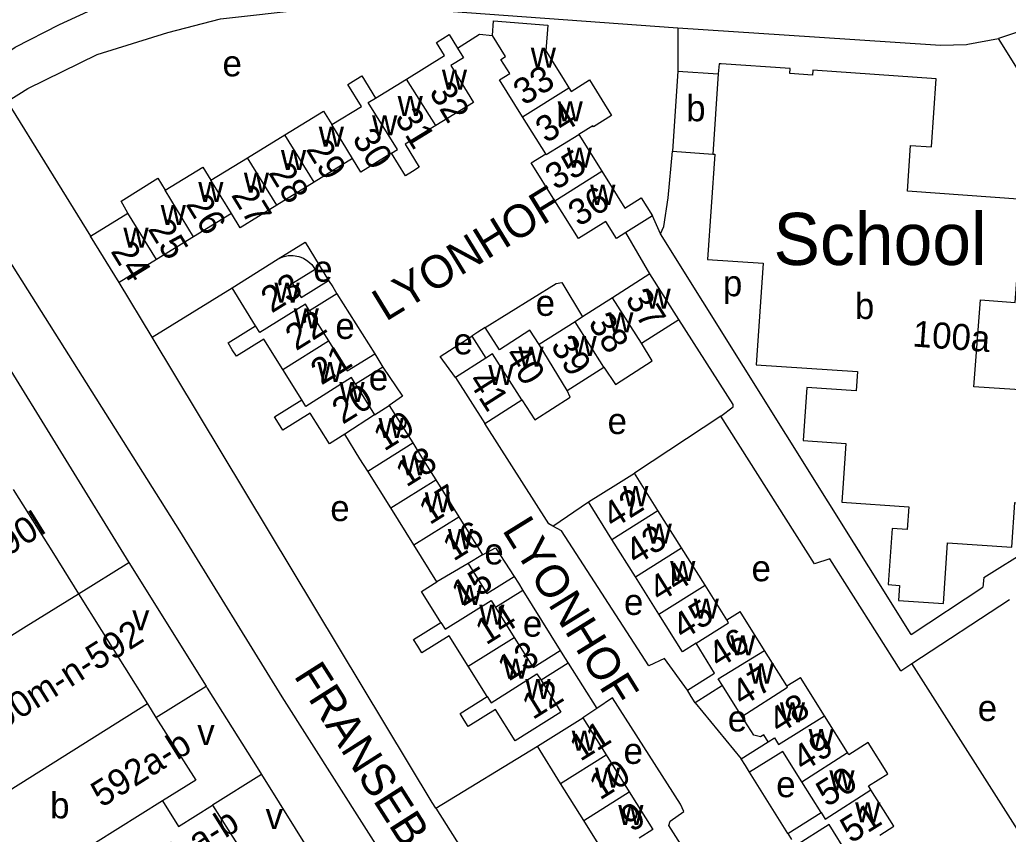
# Model space of a CAD drawing. Extents: x 157768 to 159790, y 387230 to 389604.
# Drawn here: x 158777.9 to 158929.7, y 387942.4 to 388067.4 of the extents above; entities that cross this region are included whole.
import ezdxf

# ---------------------------------------------------------------- set-up
doc = ezdxf.new("R2010")
doc.units = 0
for name, color, linetype in [('BLT_Basislijn', 7, 'Continuous'), ('BLT_Bebouwing', 7, 'Continuous'), ('BLT_Bebouwing_beschrifting', 7, 'Continuous'), ('BLT_Centroide', 7, 'Continuous'), ('BLT_Huisnummer', 7, 'Continuous'), ('BLT_Huisnummer_reeks', 7, 'Continuous'), ('BLT_Onderverdeling_panden', 7, 'Continuous'), ('BLT_Straatnaam', 7, 'Continuous')]:
    doc.layers.add(name, color=color, linetype=linetype)

msp = doc.modelspace()

# ---------------------------------------------------------------- linework, layer by layer
at = {"layer": 'BLT_Basislijn'}
for p, q in [((158878.93, 388066.16), (158899.93, 388064.78)), ((158878.93, 388066.16), (158878.98, 388059.49)), ((158923.47, 388063.61), (158928.21, 388064.49)), ((158945.85, 388036.03), (158928.21, 388064.49)), ((158923.26, 388063.57), (158923.47, 388063.61)), ((158775.97, 388054.85), (158788.8, 388034.18)), ((158876.27, 388034.53), (158875.07, 388037.27)), ((158874.65, 388028.36), (158870.96, 388034.7)), ((158768.38, 388026.72), (158794.66, 387984.08)), ((158798.24, 388018.65), (158793.18, 388027.05)), ((158798.24, 388018.65), (158810.51, 388026.23)), ((158826.61, 388025.33), (158832.42, 388016.1)), ((158885.55, 388006.51), (158872.31, 387997.8)), ((158859.75, 387989.66), (158865.23, 387993.36)), ((158925.93, 387981.79), (158939.34, 387990.18)), ((158907.04, 387985.41), (158906.06, 387986.96)), ((158786.95, 387979.29), (158794.66, 387984.08)), ((158925.93, 387981.79), (158925.78, 387980.29)), ((158855.15, 387979.8), (158860.89, 387970.55)), ((158914.88, 387968.56), (158929.85, 387978.4)), ((158862.11, 387968.6), (158866.54, 387961.68)), ((158913.18, 387967.43), (158914.88, 387968.56)), ((158932.87, 387940.29), (158914.88, 387968.56)), ((158798.83, 387960.28), (158806.55, 387965.08)), ((158866.54, 387961.68), (158864.39, 387960.23)), ((158881.63, 387962.53), (158888.69, 387953.95)), ((158841.79, 387946.38), (158857.4, 387955.86)), ((158815.03, 387951.53), (158807.54, 387946.81)), ((158815.03, 387951.53), (158823.66, 387937.76)), ((158895.84, 387942.5), (158889.98, 387951.89))]:
    msp.add_line(p, q, dxfattribs=at)
for points in [[(158950.5, 388078.58), (158941.17, 388070.3), (158933.91, 388066.37), (158928.21, 388064.49)], [(158771.67, 388059.42), (158777.21, 388063.18), (158784.01, 388066.64), (158788.39, 388068.67), (158797.62, 388071.99), (158799.72, 388073.03)], [(158775.97, 388054.85), (158779.18, 388056.81), (158789.82, 388062.06), (158800.65, 388065.44), (158808.73, 388067.51), (158822.06, 388068.99), (158838.11, 388069.11), (158878.93, 388066.16)], [(158845.15, 388063), (158848.53, 388065.19), (158850.51, 388064.95)], [(158899.93, 388064.78), (158919.26, 388063.5), (158923.26, 388063.57)], [(158764.72, 388048.65), (158802.44, 387988.91), (158818.15, 387963.48), (158876.91, 387871.08)], [(158876.27, 388034.53), (158876.82, 388035.66), (158877.49, 388040.06), (158878.13, 388047.21)], [(158914.78, 387973.04), (158876.27, 388034.53)], [(158817.62, 388030.68), (158821.73, 388033.22), (158825.34, 388027.38)], [(158849.4, 388020.15), (158860.28, 388026.89), (158861.13, 388027.06), (158864.33, 388021.77)], [(158885.55, 388006.51), (158887.44, 388007.96), (158887.44, 388008.35), (158879.1, 388021.39)], [(158841.79, 387946.38), (158841.23, 387947.26), (158798.24, 388018.65)], [(158844.82, 388012.48), (158842.47, 388015.69), (158847.31, 388018.81)], [(158833.68, 388014.08), (158836.7, 388009.58), (158834.66, 388008.18)], [(158859.75, 387989.66), (158859.14, 387989.99), (158849.32, 388005.43)], [(158913.18, 387967.43), (158902.29, 387984.62), (158899.96, 387983.89), (158885.55, 388006.51)], [(158880.42, 387964.46), (158876.91, 387969.34), (158874.51, 387968.19), (158861.11, 387988.94), (158859.75, 387989.66)], [(158848.97, 387985.27), (158850.95, 387986.32), (158853.83, 387981.92)], [(158794.66, 387984.08), (158806.55, 387965.08)], [(158914.78, 387973.04), (158925.78, 387980.29)], [(158806.55, 387965.08), (158806.72, 387964.81), (158814.37, 387952.6), (158815.03, 387951.53)], [(158880.08, 387939.79), (158877.59, 387943.71), (158877.76, 387944.39), (158879.88, 387945.85), (158879.39, 387947), (158868.94, 387963.29), (158866.54, 387961.68)], [(158841.79, 387946.38), (158883.55, 387880.39), (158884.89, 387879.14), (158887.12, 387879.33)]]:
    msp.add_lwpolyline(points, dxfattribs=at)
at = {"layer": 'BLT_Bebouwing'}
for p, q in [((158878.98, 388059.49), (158878.13, 388047.21)), ((158858.67, 388046.8), (158855.12, 388052.48)), ((158812.91, 388046.21), (158818.64, 388049.72)), ((158863.76, 388049.76), (158867.28, 388044.12)), ((158856.45, 388045.41), (158858.67, 388046.8)), ((158878.13, 388047.21), (158884.32, 388046.77)), ((158807.28, 388042.75), (158812.91, 388046.21)), ((158829.03, 388046.06), (158823.11, 388042.43)), ((158830.28, 388044.01), (158829.03, 388046.06)), ((158860.08, 388039.61), (158856.45, 388045.41)), ((158823.11, 388042.43), (158817.39, 388038.92)), ((158817.39, 388038.92), (158811.76, 388035.46)), ((158788.8, 388034.18), (158794.52, 388037.69)), ((158810.42, 388037.63), (158804.62, 388034.07)), ((158811.76, 388035.46), (158810.42, 388037.63)), ((158793.18, 388027.05), (158788.8, 388034.18)), ((158804.62, 388034.07), (158798.9, 388030.56)), ((158798.9, 388030.56), (158793.18, 388027.05)), ((158810.51, 388026.23), (158817.62, 388030.68)), ((158874.65, 388028.36), (158868.91, 388024.7)), ((158879.1, 388021.39), (158874.65, 388028.36)), ((158825.34, 388027.38), (158825.97, 388026.36)), ((158825.97, 388026.36), (158826.61, 388025.33)), ((158868.91, 388024.7), (158864.33, 388021.77)), ((158863.17, 388021.03), (158857.65, 388017.51)), ((158864.33, 388021.77), (158863.17, 388021.03)), ((158873.36, 388017.73), (158879.1, 388021.39)), ((158848.25, 388019.42), (158847.31, 388018.81)), ((158849.4, 388020.15), (158848.25, 388019.42)), ((158832.42, 388016.1), (158833.05, 388015.09)), ((158833.05, 388015.09), (158833.68, 388014.08)), ((158844.82, 388012.48), (158849.32, 388005.43)), ((158849.32, 388005.43), (158855.01, 388009.06)), ((158832.4, 388006.76), (158834.66, 388008.18)), ((158834.66, 388008.18), (158838.25, 388002.43)), ((158834.88, 387992.45), (158831.35, 387998.11)), ((158875.91, 387992.06), (158872.31, 387997.8)), ((158841.79, 387996.76), (158845.33, 387991.1)), ((158776.93, 387995.26), (158783.08, 387985.46)), ((158868.83, 387987.61), (158865.23, 387993.36)), ((158838.42, 387986.79), (158834.88, 387992.45)), ((158879.52, 387986.32), (158875.91, 387992.06)), ((158845.33, 387991.1), (158848.97, 387985.27)), ((158872.44, 387981.87), (158868.83, 387987.61)), ((158841.96, 387981.12), (158838.42, 387986.79)), ((158883.13, 387980.58), (158879.52, 387986.32)), ((158783.08, 387985.46), (158786.95, 387979.29)), ((158848.97, 387985.27), (158846.77, 387983.9)), ((158853.83, 387981.92), (158854.48, 387980.88)), ((158876.05, 387976.13), (158872.44, 387981.87)), ((158854.48, 387980.88), (158855.15, 387979.8)), ((158886.46, 387975.28), (158883.13, 387980.58)), ((158886.46, 387975.28), (158888.5, 387976.56)), ((158892.27, 387970.56), (158888.5, 387976.56)), ((158860.89, 387970.55), (158861.55, 387969.5)), ((158895.68, 387965.12), (158892.27, 387970.56)), ((158861.55, 387969.5), (158862.11, 387968.6)), ((158895.68, 387965.12), (158897.78, 387966.43)), ((158901.47, 387960.55), (158897.78, 387966.43)), ((158881.02, 387963.49), (158880.42, 387964.46)), ((158881.63, 387962.53), (158881.02, 387963.49)), ((158857.4, 387955.86), (158864.39, 387960.23)), ((158864.39, 387960.23), (158867.95, 387954.54)), ((158905, 387954.93), (158901.47, 387960.55)), ((158860.95, 387950.17), (158857.4, 387955.86)), ((158867.95, 387954.54), (158871.5, 387948.85)), ((158889.34, 387952.92), (158888.69, 387953.95)), ((158889.98, 387951.89), (158889.34, 387952.92)), ((158864.51, 387944.48), (158860.95, 387950.17)), ((158912.13, 387943.58), (158908.6, 387949.2)), ((158868.07, 387938.79), (158864.51, 387944.48)), ((158909.99, 387942.24), (158912.13, 387943.58)), ((158895.84, 387942.5), (158896.43, 387941.56))]:
    msp.add_line(p, q, dxfattribs=at)
for points in [[(158850.51, 388064.95), (158850.68, 388067.2), (158858.98, 388066.57), (158858.68, 388062.61), (158861.34, 388058.37), (158862.24, 388056.93)], [(158837.3, 388058.28), (158843.15, 388061.87), (158841.89, 388063.91), (158843.85, 388065.12), (158845.15, 388063)], [(158851.79, 388061.3), (158852.51, 388061.76), (158850.51, 388064.95)], [(158845.15, 388063), (158846.05, 388061.55), (158844.09, 388060.34), (158847.56, 388054.69), (158841.79, 388051.15)], [(158855.12, 388052.48), (158851.57, 388058.16), (158853.14, 388059.14), (158851.79, 388061.3)], [(158914.69, 388048.08), (158917.92, 388047.86), (158918.63, 388058.3), (158899.68, 388059.63), (158899.63, 388058.88), (158896.14, 388059.15), (158896.2, 388059.89), (158885.63, 388060.61), (158885.29, 388060.63), (158885.17, 388059.06)], [(158829.54, 388058.2), (158830.45, 388058.75), (158832.53, 388055.35)], [(158878.98, 388059.49), (158885.17, 388059.06)], [(158825.82, 388051.28), (158830.37, 388054.07), (158828.3, 388057.44), (158829.54, 388058.2)], [(158832.53, 388055.35), (158837.3, 388058.28)], [(158862.24, 388056.93), (158862.58, 388056.39), (158865.38, 388058.14), (158868.79, 388052.69), (158865.99, 388050.94), (158865.89, 388051.09), (158863.76, 388049.76)], [(158818.64, 388049.72), (158824.55, 388053.35), (158825.82, 388051.28)], [(158841.79, 388051.15), (158837.08, 388048.26), (158839.25, 388044.73), (158838.21, 388044.08)], [(158933.06, 388010.47), (158924.42, 388011.04), (158925.4, 388024.38), (158930.75, 388023.98), (158931.91, 388039.77), (158914.23, 388041.07), (158914.69, 388048.08)], [(158835.02, 388046.92), (158830.28, 388044.01)], [(158838.21, 388044.08), (158837.16, 388043.44), (158835.02, 388046.92)], [(158884.32, 388046.77), (158884.62, 388046.75), (158883.53, 388030.56), (158892.07, 388030.01), (158890.99, 388014.42), (158906.55, 388013.39), (158906.33, 388010.43), (158898.76, 388010.94), (158898.21, 388002.81), (158904.74, 388002.35), (158904.33, 387996.23)], [(158800.24, 388041.21), (158806.04, 388044.77), (158807.28, 388042.75)], [(158867.28, 388044.12), (158870.82, 388038.46), (158873.34, 388040.04), (158875.07, 388037.27)], [(158794.52, 388037.69), (158793.5, 388039.51), (158799.12, 388043.07), (158800.24, 388041.21)], [(158870.96, 388034.7), (158869.54, 388033.81), (158867.9, 388036.43), (158863.71, 388033.8), (158860.08, 388039.61)], [(158875.07, 388037.27), (158870.96, 388034.7)], [(158817.62, 388030.68), (158818.33, 388030.99), (158819.15, 388031.18), (158819.9, 388031.2), (158820.79, 388031.04), (158821.48, 388030.77), (158822.16, 388030.35), (158822.75, 388029.8), (158823.27, 388029.05), (158819.81, 388026.89), (158821.14, 388024.76), (158825.34, 388027.38)], [(158814.14, 388020.42), (158810.51, 388026.23)], [(158826.61, 388025.33), (158822.42, 388022.71)], [(158822.42, 388022.71), (158825.32, 388018.08)], [(158810.56, 388016.73), (158809.9, 388017.78), (158814.14, 388020.42)], [(158857.65, 388017.51), (158856.25, 388019.71), (158851.58, 388016.73), (158849.4, 388020.15)], [(158818.32, 388013.7), (158815.4, 388018.36), (158811.19, 388015.72), (158810.56, 388016.73)], [(158825.32, 388018.08), (158828.21, 388013.47), (158832.42, 388016.1)], [(158847.31, 388018.81), (158849.46, 388015.44)], [(158867.62, 388014.06), (158869.38, 388011.4), (158875.03, 388015.01), (158873.36, 388017.73)], [(158849.46, 388015.44), (158844.82, 388012.48)], [(158821.23, 388009.04), (158818.32, 388013.7)], [(158833.68, 388014.08), (158829.47, 388011.45)], [(158861.99, 388010.47), (158867.62, 388014.06)], [(158829.47, 388011.45), (158832.4, 388006.76)], [(158855.01, 388009.06), (158856.99, 388005.97), (158862.44, 388009.45), (158861.99, 388010.47)], [(158817.63, 388005.46), (158817.03, 388006.42), (158821.23, 388009.04)], [(158827.81, 388003.77), (158825.46, 388002.3), (158822.51, 388007.02), (158818.3, 388004.38), (158817.63, 388005.46)], [(158831.35, 387998.11), (158830.16, 388000), (158827.81, 388003.77)], [(158838.25, 388002.43), (158839.77, 388000), (158841.79, 387996.76)], [(158865.23, 387993.36), (158869.46, 387996.02), (158872.31, 387997.8)], [(158904.33, 387996.23), (158904.13, 387993.31)], [(158904.13, 387993.31), (158914.41, 387992.64)], [(158914.41, 387992.64), (158914.18, 387989.15), (158911.84, 387989.3), (158911.27, 387980.68), (158913.01, 387980.56), (158912.85, 387978.22), (158919.74, 387977.77), (158920.35, 387987.07), (158930.23, 387986.42), (158930.68, 387993.3), (158940.56, 387992.65)], [(158846.77, 387983.9), (158849.64, 387979.3), (158853.83, 387981.92)], [(158842.58, 387974.86), (158839.59, 387979.64), (158841.96, 387981.12)], [(158855.15, 387979.8), (158850.95, 387977.18)], [(158786.95, 387979.29), (158797.52, 387962.36)], [(158850.95, 387977.18), (158853.84, 387972.57)], [(158881.75, 387971.7), (158879.65, 387970.38), (158876.05, 387976.13)], [(158839.03, 387971.22), (158838.39, 387972.24), (158842.58, 387974.86)], [(158846.78, 387968.16), (158843.86, 387972.81), (158839.67, 387970.19), (158839.03, 387971.22)], [(158853.84, 387972.57), (158856.74, 387967.95), (158860.89, 387970.55)], [(158880.42, 387964.46), (158884.61, 387967.09), (158881.75, 387971.7)], [(158849.69, 387963.5), (158846.78, 387968.16)], [(158862.11, 387968.6), (158857.96, 387966.01)], [(158857.96, 387966.01), (158861.01, 387961.12), (158853.96, 387956.72), (158850.97, 387961.5), (158846.77, 387958.88), (158846.15, 387959.88)], [(158885.82, 387965.17), (158881.63, 387962.53)], [(158888.8, 387960.42), (158885.82, 387965.17)], [(158846.15, 387959.88), (158845.52, 387960.89), (158849.69, 387963.5)], [(158797.52, 387962.36), (158798.83, 387960.28)], [(158798.83, 387960.28), (158804.95, 387950.66), (158799.86, 387947.47)], [(158890.6, 387957.56), (158888.8, 387960.42)], [(158892.83, 387956.55), (158892.16, 387957.62), (158891.65, 387957.3), (158890.6, 387957.56)], [(158888.69, 387953.95), (158892.83, 387956.55)], [(158908.6, 387949.2), (158908.23, 387949.79), (158911.2, 387951.65), (158908.2, 387956.43), (158905.23, 387954.56), (158905, 387954.93)], [(158898.01, 387950.4), (158895.07, 387955.09), (158889.98, 387951.89)], [(158900.96, 387945.71), (158898.01, 387950.4)], [(158871.5, 387948.85), (158875.11, 387943.08), (158873.02, 387941.78)], [(158799.86, 387947.47), (158802.32, 387943.53), (158807.54, 387946.81)], [(158807.54, 387946.81), (158811.33, 387940.77), (158812.69, 387940.46)], [(158895.84, 387942.5), (158900.96, 387945.71)], [(158905.11, 387939.17), (158902.17, 387943.85), (158897.03, 387940.61)]]:
    msp.add_lwpolyline(points, dxfattribs=at)
at = {"layer": 'BLT_Onderverdeling_panden'}
for p, q in [((158885.17, 388059.06), (158884.32, 388046.77)), ((158841.79, 388051.15), (158837.3, 388058.28)), ((158855.12, 388052.48), (158862.24, 388056.93)), ((158829.03, 388046.06), (158825.82, 388051.28)), ((158823.11, 388042.43), (158818.64, 388049.72)), ((158817.39, 388038.92), (158812.91, 388046.21)), ((158860.08, 388039.61), (158867.28, 388044.12)), ((158810.42, 388037.63), (158807.28, 388042.75)), ((158804.62, 388034.07), (158800.24, 388041.21)), ((158798.9, 388030.56), (158794.52, 388037.69)), ((158873.36, 388017.73), (158868.91, 388024.7)), ((158867.62, 388014.06), (158863.17, 388021.03)), ((158818.32, 388013.7), (158825.32, 388018.08)), ((158861.99, 388010.47), (158857.65, 388017.51)), ((158832.4, 388006.76), (158827.81, 388003.77)), ((158831.35, 387998.11), (158838.25, 388002.43)), ((158834.88, 387992.45), (158841.79, 387996.76)), ((158868.83, 387987.61), (158875.91, 387992.06)), ((158838.42, 387986.79), (158845.33, 387991.1)), ((158872.44, 387981.87), (158879.52, 387986.32)), ((158846.77, 387983.9), (158841.96, 387981.12)), ((158876.05, 387976.13), (158883.13, 387980.58)), ((158778.9, 387974.28), (158786.95, 387979.29)), ((158770.84, 387969.28), (158778.9, 387974.28)), ((158846.78, 387968.16), (158853.84, 387972.57)), ((158797.52, 387962.36), (158760.15, 387938.87)), ((158860.95, 387950.17), (158867.95, 387954.54)), ((158898.01, 387950.4), (158905, 387954.93)), ((158864.51, 387944.48), (158871.5, 387948.85)), ((158799.86, 387947.47), (158776.31, 387932.81))]:
    msp.add_line(p, q, dxfattribs=at)
for points in [[(158835.02, 388046.92), (158835.94, 388047.48), (158831.41, 388054.7), (158832.53, 388055.35)], [(158858.67, 388046.8), (158858.74, 388046.7), (158863.76, 388049.76)], [(158822.42, 388022.71), (158821.78, 388023.73), (158814.78, 388019.38), (158814.14, 388020.42)], [(158855.01, 388009.06), (158850.5, 388016.11), (158849.46, 388015.44)], [(158829.47, 388011.45), (158828.85, 388012.45), (158821.87, 388008.02), (158821.23, 388009.04)], [(158842.58, 387974.86), (158843.21, 387973.84), (158850.31, 387978.22), (158850.95, 387977.18)], [(158881.75, 387971.7), (158886.74, 387974.83), (158886.46, 387975.28)], [(158885.82, 387965.17), (158885.17, 387966.2), (158892.27, 387970.56)], [(158849.69, 387963.5), (158850.31, 387962.54), (158857.33, 387966.99), (158857.96, 387966.01)], [(158888.8, 387960.42), (158895.78, 387964.96), (158895.68, 387965.12)], [(158892.83, 387956.55), (158893.78, 387957.15), (158894.42, 387956.13), (158901.47, 387960.55)], [(158900.96, 387945.71), (158901.6, 387944.68), (158908.6, 387949.2)]]:
    msp.add_lwpolyline(points, dxfattribs=at)

# ---------------------------------------------------------------- texts
at = {"layer": 'BLT_Bebouwing_beschrifting'}
msp.add_text('School', height=8, dxfattribs=at).set_placement((158893.64, 388029.74))
at = {"layer": 'BLT_Centroide'}
for s, p in [('w', (158856.38, 388060.03)), ('e', (158809.05, 388058.69)), ('w', (158842.73, 388056.67)), ('w', (158835.94, 388052.61)), ('b', (158880.24, 388051.8)), ('w', (158860.5, 388051.78)), ('w', (158832.02, 388049.62)), ('w', (158823.83, 388047.89)), ('w', (158861.92, 388044.69)), ('w', (158818.02, 388044.31)), ('w', (158812.33, 388040.83)), ('w', (158805.33, 388039.42)), ('w', (158865.5, 388038.97)), ('w', (158799.56, 388035.88)), ('w', (158793.84, 388032.38)), ('e', (158822.99, 388027.18)), ('p', (158885.88, 388024.94)), ('w', (158817.03, 388023.94)), ('e', (158857.13, 388021.93)), ('w', (158874, 388023.03)), ('b', (158906.14, 388021.45)), ('w', (158819.98, 388020.03)), ('w', (158868.27, 388019.38)), ('e', (158826.38, 388018.39)), ('e', (158844.52, 388016.02)), ('w', (158862.64, 388015.78)), ('w', (158854.48, 388014.12)), ('w', (158823.62, 388011.78)), ('w', (158849.86, 388011.34)), ('e', (158831.51, 388010.5)), ('w', (158827, 388008.69)), ('e', (158868.17, 388003.79)), ('w', (158833.01, 388003.16)), ('w', (158836.57, 387997.44)), ('w', (158840.1, 387991.78)), ('w', (158870.56, 387992.72)), ('e', (158825.6, 387990.43)), ('w', (158843.65, 387986.12)), ('w', (158874.17, 387986.97)), ('e', (158849.25, 387983.78)), ('w', (158877.78, 387981.22)), ('e', (158890.27, 387981.19)), ('w', (158845.03, 387977.56)), ('e', (158870.69, 387976.02)), ('w', (158881.39, 387975.47)), ('v', (158795.17, 387973.68)), ('w', (158848.47, 387974.53)), ('e', (158855.17, 387972.69)), ('w', (158886.99, 387969.81)), ('w', (158852.14, 387966.22)), ('w', (158889.83, 387965.5)), ('w', (158855.54, 387963.12)), ('e', (158925, 387959.75)), ('e', (158886.62, 387958.14)), ('w', (158894.62, 387959.53)), ('v', (158805.18, 387956.04)), ('w', (158862.67, 387955.19)), ('w', (158899.02, 387955.47)), ('e', (158870.62, 387953.16)), ('w', (158866.23, 387949.5)), ('w', (158902.22, 387949.11)), ('e', (158894.06, 387948.05)), ('b', (158782.59, 387944.81)), ('v', (158815.67, 387943.16)), ('w', (158869.81, 387943.78)), ('w', (158906.18, 387944.19))]:
    msp.add_text(s, height=4, dxfattribs=at).set_placement(p)
at = {"layer": 'BLT_Huisnummer'}
for s, rotation, p in [('33', 32.0307, (158855.33, 388054.12)), ('32', 301.5398, (158840.68, 388056.3)), ('31', 301.5398, (158835.39, 388052.3)), ('34', 32.0307, (158858.74, 388048.34)), ('30', 301.5398, (158828.87, 388049.15)), ('29', 301.5398, (158821.77, 388047.51)), ('35', 32.0307, (158860.22, 388041.13)), ('28', 301.5398, (158816.01, 388043.9)), ('27', 301.5398, (158810.3, 388040.47)), ('36', 32.0307, (158863.75, 388035.53)), ('26', 301.5398, (158803.32, 388039.07)), ('25', 301.5398, (158797.51, 388035.27)), ('24', 301.5398, (158791.8, 388031.85)), ('23', 31.9936, (158816.59, 388022.26)), ('37', 302.5504, (158870.77, 388024.52)), ('22', 31.9936, (158820.34, 388016.48)), ('38', 302.5504, (158865.09, 388020.84)), ('100a', 355.7907, (158914.9, 388017.24)), ('39', 302.5504, (158859.33, 388017.34)), ('21', 31.9936, (158824.22, 388011.21)), ('40', 302.5504, (158852.24, 388015.95)), ('20', 31.9936, (158827.5, 388005.19)), ('41', 302.5504, (158846.64, 388011.97)), ('19', 31.9936, (158833.87, 388001.06)), ('18', 31.9936, (158837.28, 387995.55)), ('17', 31.9936, (158840.86, 387989.77)), ('42', 32.1317, (158869.03, 387989.17)), ('16', 31.9936, (158844.52, 387984.18)), ('43', 32.1317, (158872.53, 387983.57)), ('44', 32.1317, (158876.14, 387977.87)), ('15', 31.9936, (158845.85, 387977.18)), ('45', 32.1317, (158879.74, 387972.11)), ('14', 31.9936, (158849.51, 387971.32)), ('46', 32.1317, (158885.23, 387967.73)), ('13', 31.9936, (158852.93, 387965.73)), ('47', 32.1317, (158888.82, 387961.87)), ('12', 31.9936, (158856.69, 387959.86)), ('48', 32.1317, (158894.5, 387957.67)), ('11', 31.9936, (158863.98, 387953.46)), ('49', 32.1317, (158898.18, 387951.86)), ('10', 31.9936, (158866.99, 387947.52)), ('50', 32.1317, (158901.83, 387946.45)), ('9', 31.9936, (158871.84, 387942.6)), ('51', 32.1317, (158905.54, 387940.88))]:
    msp.add_text(s, height=4, rotation=rotation, dxfattribs=at).set_placement(p)
at = {"layer": 'BLT_Huisnummer_reeks'}
for s, rotation, p in [('590l', 31.9343, (158773.58, 387983.42)), ('590m-n-592', 32.1609, (158772.84, 387956.77)), ('592a-b', 32.1002, (158790.5, 387946.38)), ('594-a-b', 32.0155, (158796.31, 387933.48))]:
    msp.add_text(s, height=4, rotation=rotation, dxfattribs=at).set_placement(p)
at = {"layer": 'BLT_Straatnaam'}
for s, rotation, p in [('LYONHOF', 31.5397, (158834.11, 388020.99)), ('LYONHOF', 301.8015, (158851.9, 387989.06)), ('FRANSEBAAN', 302.4482, (158819.91, 387966.69))]:
    msp.add_text(s, height=5, rotation=rotation, dxfattribs=at).set_placement(p)

doc.saveas('drawing.dxf')
